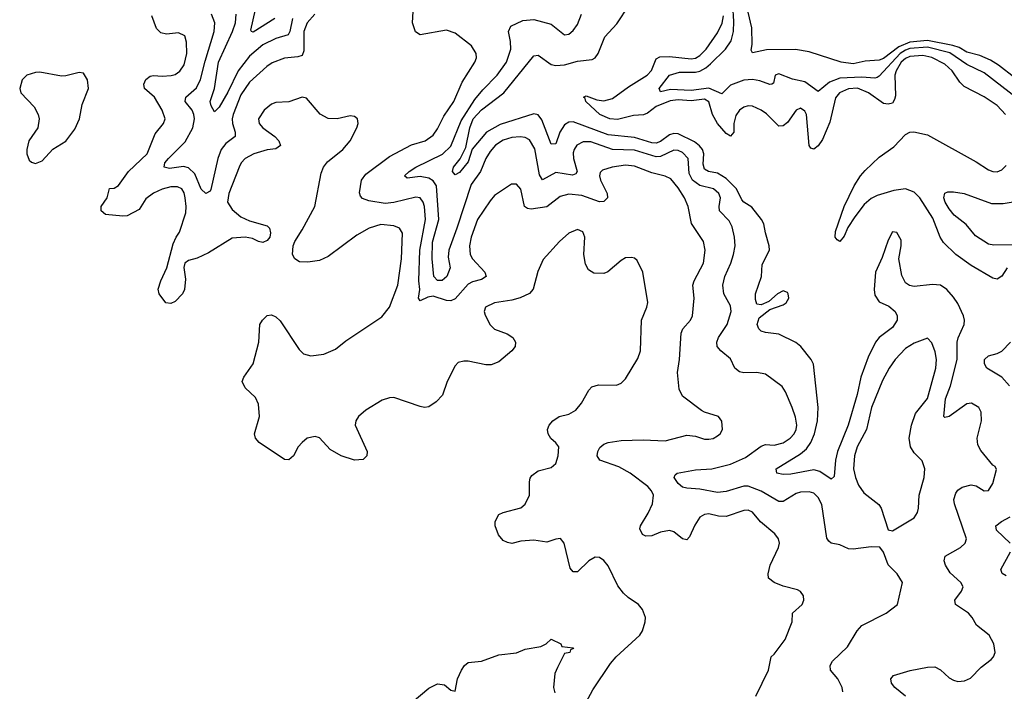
# Model space of a CAD drawing. Header units: inches. Extents: x 1649636 to 1815363, y 506543 to 641975.
# Tile 355 of 656: x 1695158 to 1699662, y 621893 to 624964. Entities that reach past the tile are written whole.
import ezdxf

# ---------------------------------------------------------------- set-up
doc = ezdxf.new("R2010")
doc.units = ezdxf.units.IN
doc.header["$MEASUREMENT"] = 0
doc.layers.add('B6692', color=7, linetype='Continuous')

msp = doc.modelspace()

# ---------------------------------------------------------------- linework, layer by layer
at = {"layer": 'B6692', "color": 5}
for points, elevation in [([(1699764.4, 624570), (1699570, 624721.7), (1699490, 624758.8), (1699412.1, 624812.1), (1699310, 624838.7), (1699230, 624831.8), (1699210, 624825.4), (1699185.5, 624810), (1699090, 624705.3), (1699079.8, 624700.2), (1699070, 624696.4), (1699010, 624700.6), (1698910, 624696.1), (1698861.7, 624678.3), (1698810, 624635.4), (1698750, 624679.2), (1698692.7, 624692.7), (1698630, 624715.8), (1698613.4, 624710), (1698605.8, 624674.1), (1698598.8, 624670), (1698590, 624668.1), (1698544.4, 624684.4), (1698510.6, 624690.6), (1698470, 624686.8), (1698410, 624665), (1698370, 624624.9), (1698310, 624651.6), (1698230, 624640.9), (1698135.1, 624644.9), (1698090, 624634), (1698083.5, 624650), (1698130.7, 624710), (1698175.7, 624724.3), (1698250, 624723.4), (1698270, 624728.4), (1698296.7, 624743.3), (1698318, 624762), (1698386.3, 624830), (1698412.4, 624867.6), (1698423.4, 624910), (1698424.2, 624955.8), (1698416, 625110)], 360), ([(1699210.4, 621870.4), (1699160.8, 621910), (1699146.2, 621930), (1699142.7, 621950), (1699154.6, 621965.4), (1699231.4, 621988.6), (1699310, 622002.4), (1699343.9, 622003.9), (1699370, 621991.4), (1699410, 621953.8), (1699430, 621943.2), (1699450, 621938), (1699480.1, 621939.9), (1699507.8, 621952.2), (1699556.4, 622003.6), (1699601.5, 622038.5), (1699612.6, 622050), (1699620.4, 622070), (1699614, 622110), (1699592.6, 622150), (1699534.6, 622194.6), (1699514.6, 622230), (1699497.7, 622250), (1699438.7, 622290), (1699435.7, 622310), (1699466.6, 622350), (1699473.1, 622370), (1699462.8, 622390), (1699414, 622434), (1699393.1, 622470), (1699387.2, 622490), (1699390.8, 622510), (1699462.2, 622550), (1699483.2, 622570), (1699489.1, 622590), (1699433.5, 622750), (1699431.7, 622770), (1699441, 622799), (1699450, 622812.2), (1699470, 622826), (1699510, 622836.2), (1699532.8, 622832.8), (1699570, 622809.2), (1699590, 622810.4), (1699610, 622842.4), (1699626.8, 622906.8), (1699620.2, 622920.2), (1699610, 622926.6), (1699553.9, 622993.9), (1699540.6, 623020.6), (1699538.4, 623050), (1699558.4, 623130), (1699555.4, 623170), (1699544.8, 623190), (1699511.3, 623210), (1699490, 623207.3), (1699410, 623149.3), (1699390, 623145.5), (1699385.5, 623150), (1699393.3, 623230), (1699416.3, 623290), (1699446.9, 623410), (1699446.7, 623490), (1699450.6, 623509.4), (1699478.6, 623570), (1699480.5, 623590), (1699476, 623610), (1699450, 623665.8), (1699430, 623694.6), (1699398.7, 623730), (1699370, 623749.9), (1699333.1, 623753.1), (1699250, 623744.1), (1699227.8, 623747.8), (1699210, 623761.1), (1699194, 623794), (1699179, 623870), (1699190.5, 623930), (1699190, 623955.1), (1699170, 623991.3), (1699150, 623994.7), (1699130, 623956.2), (1699102.7, 623877.3), (1699072.1, 623810), (1699066.1, 623730), (1699070, 623703.8), (1699090, 623673.8), (1699134.2, 623654.2), (1699162.7, 623630), (1699171.8, 623610), (1699171.7, 623590), (1699150, 623555.8), (1699090.2, 623510), (1699072.4, 623490), (1699038.8, 623421.2), (1699005.4, 623330), (1698988.8, 623250), (1698947.6, 623110), (1698899.5, 622990), (1698890.5, 622950), (1698884.5, 622875.5), (1698870, 622862.7), (1698818.6, 622898.6), (1698790, 622905.9), (1698686.1, 622886.1), (1698650, 622884.1), (1698620.9, 622890), (1698618, 622910), (1698730, 622978.3), (1698757.9, 623002.1), (1698777.3, 623030), (1698794.3, 623070), (1698807.9, 623130), (1698810.8, 623190), (1698789.2, 623389.2), (1698778.4, 623410), (1698732, 623470), (1698708.5, 623488.5), (1698630, 623525.7), (1698570, 623533.2), (1698550, 623539.8), (1698538.5, 623550), (1698531.9, 623570), (1698540, 623600), (1698590, 623639.3), (1698650, 623660.7), (1698663.5, 623670), (1698676.1, 623690), (1698673.3, 623710), (1698670, 623716), (1698650, 623723.5), (1698623.9, 623710), (1698584.7, 623675.3), (1698550, 623660.7), (1698530, 623663.7), (1698524.1, 623684.1), (1698524.6, 623710), (1698550.7, 623789.3), (1698555, 623845), (1698587.4, 623910), (1698586.6, 623930), (1698569.2, 623989.2), (1698562.5, 624030), (1698552, 624050), (1698507.4, 624107.4), (1698470, 624129.9), (1698460.8, 624140.8), (1698437, 624190), (1698390, 624238), (1698350, 624262.9), (1698309.7, 624270), (1698290, 624279.9), (1698283.8, 624303.8), (1698287.7, 624350), (1698281.5, 624370), (1698267.9, 624387.9), (1698244.9, 624404.9), (1698170, 624442.1), (1698150, 624444), (1698130, 624437.6), (1698090, 624407.5), (1698070, 624399.5), (1698050, 624400.7), (1697970, 624425.6), (1697850, 624438.1), (1697690, 624496.9), (1697670, 624495.7), (1697650, 624483.9), (1697629.3, 624450), (1697610, 624396.9), (1697590, 624394.7), (1697546.2, 624506.2), (1697530, 624528.7), (1697510, 624534.1), (1697355.7, 624484.3), (1697293.4, 624450), (1697227.3, 624372.7), (1697210, 624313.8), (1697170, 624264.8), (1697150, 624254.7), (1697137.8, 624270), (1697142.3, 624290), (1697172.4, 624327.6), (1697199.7, 624380.3), (1697217, 624470), (1697233, 624510), (1697270, 624551.8), (1697372.8, 624630), (1697510, 624799), (1697530, 624802.6), (1697590, 624759.4), (1697610, 624754.2), (1697650, 624757.9), (1697710, 624774.9), (1697777.3, 624782.7), (1697790, 624790.2), (1697804.1, 624810), (1697834.2, 624885.7), (1697890, 624944.9), (1697946, 625030)], 420), ([(1696509, 624990), (1696472.6, 624950), (1696457.6, 624910), (1696457.6, 624822.4), (1696450, 624800.8), (1696430, 624794.3), (1696370, 624788.6), (1696313.2, 624766.8), (1696288, 624750), (1696210, 624678.5), (1696170, 624620.7), (1696134.7, 624530), (1696130.1, 624510), (1696131.6, 624490), (1696144.3, 624450), (1696143.5, 624430), (1696101.4, 624398.6), (1696079.6, 624370), (1696064.4, 624330), (1696032.8, 624187.2), (1696030, 624180.4), (1696010, 624169.1), (1695988.7, 624188.7), (1695959.1, 624259.1), (1695930, 624286.7), (1695907.7, 624292.3), (1695843.5, 624283.5), (1695818.5, 624290), (1695822.8, 624310), (1695838.6, 624330), (1695915.2, 624404.8), (1695949.9, 624470), (1695957.3, 624510), (1695955.5, 624530), (1695947, 624550), (1695914.6, 624590), (1695918.5, 624610), (1695966.9, 624653.1), (1695985.8, 624690), (1696006.2, 624773.8), (1696047.9, 624910), (1696050.4, 624950), (1696036.1, 624990)], 460), ([(1696405.9, 624970), (1696394.4, 624910), (1696385.8, 624894.2), (1696330, 624878.3), (1696271.1, 624848.9), (1696210, 624797.5), (1696157.9, 624730), (1696110, 624632.1), (1696070, 624564.2), (1696050, 624542.4), (1696034.2, 624570), (1696029.4, 624590), (1696049.2, 624650), (1696068.2, 624770), (1696131.4, 624910), (1696144.8, 624950), (1696148.9, 624988.9)], 440), ([(1696325.4, 624970), (1696226.9, 624906.9), (1696218, 624910), (1696216.2, 624916.2), (1696237.1, 625010)], 420), ([(1698525.3, 621870), (1698582.9, 621990), (1698596, 622050), (1698610, 622062), (1698660.3, 622130), (1698691.1, 622210), (1698693.6, 622250), (1698738, 622290), (1698744.5, 622310), (1698743.7, 622330), (1698729.6, 622349.6), (1698716.3, 622356.3), (1698650, 622373.3), (1698609.3, 622390), (1698583.6, 622410), (1698582, 622430), (1698591.1, 622470), (1698629.7, 622550), (1698634, 622570), (1698629.7, 622589.7), (1698612.7, 622612.7), (1698547, 622667), (1698510, 622711.9), (1698490, 622721.2), (1698470, 622719.8), (1698390, 622692.6), (1698354.3, 622694.3), (1698310, 622705), (1698290, 622701.8), (1698270, 622688.5), (1698246.9, 622653.1), (1698221.6, 622598.4), (1698210, 622585.1), (1698190, 622589.7), (1698150, 622622.5), (1698130, 622628.3), (1698090, 622619.9), (1698050, 622604), (1698022.5, 622602.5), (1698006.6, 622610), (1697995.2, 622635.2), (1697997.2, 622650), (1698033, 622707), (1698053.2, 622750), (1698057, 622790), (1698048.9, 622810), (1698030.8, 622830), (1697950, 622890.5), (1697899.3, 622919.3), (1697811.5, 622950), (1697800.3, 622970), (1697802.8, 622990), (1697811.6, 623008.4), (1697830, 623023.6), (1697849.8, 623030.2), (1697910, 623039.2), (1698010, 623042.8), (1698110, 623037.5), (1698210, 623063.9), (1698250, 623059.5), (1698290, 623045.3), (1698310, 623046), (1698330, 623049.2), (1698350, 623060.3), (1698362.4, 623070), (1698372.4, 623090), (1698370, 623128.7), (1698355.1, 623150), (1698290, 623169.6), (1698277.6, 623177.6), (1698190, 623242.6), (1698174.7, 623274.7), (1698166.6, 623350), (1698176.8, 623410), (1698183.2, 623530), (1698192, 623550), (1698227.3, 623590), (1698235.1, 623610), (1698242.9, 623690), (1698237.5, 623750), (1698242.9, 623770), (1698286.8, 623850), (1698293.9, 623910), (1698286, 623950), (1698231.7, 624031.7), (1698215.2, 624110), (1698199, 624150), (1698170, 624195.2), (1698136, 624236), (1698110, 624249.2), (1698050, 624263.6), (1697970, 624294), (1697930, 624299.2), (1697868, 624290), (1697823.8, 624276.2), (1697814.1, 624265.9), (1697810.1, 624250), (1697815.1, 624230), (1697845.8, 624170), (1697846.6, 624150), (1697830, 624132.2), (1697810, 624131.6), (1697730, 624159.9), (1697670, 624166.8), (1697630, 624155.5), (1697570, 624107.9), (1697497.7, 624097.7), (1697480.9, 624100.9), (1697467.9, 624110), (1697449.8, 624189.8), (1697430, 624211.8), (1697407.6, 624212.4), (1697330, 624159.8), (1697310, 624136), (1697252.9, 624050), (1697222.7, 623970), (1697215.1, 623930), (1697219.3, 623890), (1697230.1, 623870), (1697285.5, 623810), (1697292.2, 623790), (1697270, 623776.5), (1697230, 623765.6), (1697210, 623754), (1697150, 623687), (1697130, 623678.4), (1697110, 623679.5), (1697050, 623699.3), (1697025.3, 623694.7), (1696990, 623678), (1696982, 623690), (1696988.8, 623730), (1696983.6, 623770), (1696989.3, 623910), (1697014.7, 624050), (1697009.9, 624109.9), (1697003.8, 624130), (1696990, 624149.8), (1696970, 624152.8), (1696870, 624128.5), (1696830, 624124), (1696755.5, 624135.5), (1696726, 624146), (1696716.8, 624156.8), (1696712.2, 624172.2), (1696722, 624230), (1696741.6, 624258.4), (1696850, 624338.4), (1696950, 624391.6), (1697012.6, 624410), (1697050, 624435.6), (1697070, 624465.3), (1697097.7, 624522.3), (1697143.7, 624590), (1697182.2, 624677.8), (1697240.3, 624770), (1697247.6, 624790), (1697246.2, 624810), (1697224.6, 624844.6), (1697150, 624902.2), (1697110, 624916.8), (1696990, 624894.5), (1696968.2, 624908.2), (1696955.6, 624950), (1696958.4, 625001.6)], 460), ([(1698923.6, 621890), (1698920.7, 621910), (1698900.7, 621950), (1698867.1, 621990), (1698865.7, 622010), (1698875.6, 622030), (1698944.4, 622095.6), (1698989.7, 622170), (1699010, 622193.4), (1699121.2, 622250), (1699173.2, 622290), (1699196, 622390), (1699172.3, 622430), (1699131.2, 622471.2), (1699110, 622529), (1699092.3, 622552.3), (1699052.8, 622552.8), (1698970, 622542.6), (1698950, 622544.6), (1698910, 622562.2), (1698870, 622570.8), (1698858.8, 622578.8), (1698850, 622593.2), (1698826.8, 622746.8), (1698810, 622778.8), (1698790, 622798.3), (1698770, 622805.7), (1698730, 622803.6), (1698710, 622797.4), (1698650, 622761.1), (1698630, 622760.7), (1698550, 622808.6), (1698490, 622831), (1698470, 622831.1), (1698390, 622805.9), (1698350, 622801.3), (1698270, 622817.3), (1698210, 622821.1), (1698190, 622826.6), (1698170, 622843.1), (1698152.6, 622870), (1698156.6, 622883.4), (1698165.2, 622890), (1698250, 622906.3), (1698324.5, 622910), (1698410, 622931.6), (1698478.8, 622961.2), (1698550, 623014.5), (1698570, 623020.9), (1698610, 623018.1), (1698650, 623029.5), (1698682.4, 623050), (1698701.4, 623070), (1698710.5, 623090), (1698712.7, 623110), (1698707.1, 623147.1), (1698692.2, 623190), (1698661.9, 623261.9), (1698646.1, 623286.1), (1698570, 623343.1), (1698530, 623350.8), (1698470, 623348.9), (1698450, 623353.7), (1698429.8, 623369.8), (1698410, 623413.7), (1698364.8, 623450), (1698348.9, 623470), (1698346.6, 623490), (1698354.5, 623510), (1698394.6, 623570), (1698412.8, 623630), (1698410, 623656.2), (1698378.5, 623710), (1698373.8, 623750), (1698383, 623790), (1698411.8, 623850), (1698423.9, 623890), (1698431.2, 623930), (1698428, 623970), (1698416.6, 624016.6), (1698404, 624044), (1698359.9, 624090), (1698358, 624110), (1698364, 624150), (1698356.5, 624170), (1698331.9, 624190), (1698270, 624206), (1698235.1, 624230), (1698220.7, 624260.7), (1698215.9, 624330), (1698190, 624356.4), (1698170, 624366), (1698150, 624367.7), (1698090, 624338.9), (1698070, 624336.2), (1697970, 624367.7), (1697870, 624370.3), (1697770, 624405.7), (1697735.1, 624404.9), (1697707.2, 624390), (1697694, 624370), (1697690, 624354.5), (1697691, 624330), (1697707.6, 624270), (1697701.5, 624258.5), (1697686.7, 624253.3), (1697610, 624265.3), (1697550, 624231.6), (1697535.2, 624255.2), (1697513.9, 624373.9), (1697490, 624414.6), (1697470, 624425), (1697447.7, 624427.7), (1697410, 624425), (1697370, 624413.5), (1697334.4, 624390), (1697310, 624361), (1697290, 624328.7), (1697266.8, 624270), (1697223.3, 624210), (1697158, 624010), (1697120.5, 623910), (1697117.4, 623877.4), (1697126.6, 623830), (1697112.6, 623790), (1697090, 623770.7), (1697070, 623770.7), (1697052.2, 623790), (1697044.4, 623870), (1697046.4, 623946.4), (1697075.3, 624050), (1697064.3, 624204.3), (1697050, 624227.7), (1697030, 624239.3), (1696990, 624246.6), (1696930, 624238.7), (1696918.7, 624250), (1696939.7, 624270), (1696971, 624290), (1697091.5, 624348.5), (1697130, 624385.7), (1697178.2, 624501.8), (1697240.1, 624599.9), (1697276, 624644), (1697342.3, 624710), (1697384.6, 624770), (1697404.7, 624830), (1697404, 624864), (1697394, 624910), (1697405.3, 624934.7), (1697460, 624960), (1697510, 624964.8), (1697590, 624944.2), (1697650, 624894.4), (1697670, 624897.6), (1697690, 624914.4), (1697710, 624942.4), (1697727.7, 624990)], 440), ([(1699710, 624697.8), (1699635.8, 624755.8), (1699598.4, 624778.4), (1699550, 624800.7), (1699490, 624815.2), (1699456.2, 624836.2), (1699426.2, 624846.2), (1699310, 624868.5), (1699230, 624862), (1699180.2, 624839.9), (1699110, 624786.7), (1699090, 624779.7), (1699025.6, 624774.4), (1698970, 624763), (1698915.1, 624770), (1698770, 624817.6), (1698707.3, 624827.3), (1698574.1, 624825.9), (1698510, 624813.2), (1698504.4, 624824.4), (1698509.1, 624850.9), (1698507.1, 624927.1), (1698490, 624999)], 340), ([(1697750, 621842.8), (1697780.6, 621899.4), (1697860.5, 622019.5), (1697886, 622050), (1697994.5, 622150), (1698006.6, 622170), (1698019.3, 622210), (1698021.2, 622230), (1698006.8, 622266.8), (1697989, 622290), (1697941, 622321), (1697920.8, 622340.8), (1697894.6, 622374.6), (1697850, 622467), (1697830, 622491.6), (1697810, 622504.2), (1697790, 622505.6), (1697762, 622490), (1697710, 622439.3), (1697690, 622439), (1697676.5, 622456.5), (1697649, 622570), (1697631.7, 622591.7), (1697610, 622589), (1697570, 622575.1), (1697510, 622583.6), (1697450, 622579.5), (1697410, 622569.4), (1697390, 622572.7), (1697370, 622582.7), (1697347.9, 622607.9), (1697332.7, 622650), (1697333.2, 622670), (1697350, 622701), (1697369.5, 622710.5), (1697450, 622732.2), (1697470.7, 622749.3), (1697489.8, 622790), (1697489.7, 622850.3), (1697492.9, 622867.1), (1697501.1, 622878.9), (1697530, 622900.5), (1697590, 622915.5), (1697610, 622934.8), (1697621.3, 622970), (1697623.6, 623010), (1697610, 623029.4), (1697588.1, 623048.1), (1697575.6, 623070), (1697573, 623090), (1697579.7, 623110), (1697596.3, 623130), (1697626.6, 623150), (1697670, 623159.7), (1697701.6, 623178.4), (1697728.7, 623210), (1697762, 623270), (1697775.6, 623284.4), (1697806.4, 623293.6), (1697887.5, 623292.5), (1697910, 623302), (1697930, 623321.6), (1697985.5, 623414.5), (1697998.6, 623450), (1698003.2, 623590), (1698027.4, 623650), (1698030.7, 623670.7), (1698008.9, 623808.9), (1697982.3, 623862.2), (1697970, 623873.6), (1697956.9, 623876.9), (1697930, 623874.3), (1697910, 623863.5), (1697849, 623811), (1697830, 623803.5), (1697785.1, 623805.1), (1697760.3, 623820.3), (1697746.1, 623846.1), (1697738.2, 623890), (1697742.8, 623970), (1697734, 623994), (1697710, 624005.3), (1697670, 623987.9), (1697627.2, 623950), (1697553.2, 623866.8), (1697527.8, 623812.2), (1697507.7, 623732.3), (1697490, 623712.4), (1697448.1, 623691.9), (1697410, 623680.8), (1697330, 623669.8), (1697288.9, 623650), (1697283.2, 623630), (1697287.4, 623612.6), (1697310, 623568.8), (1697330, 623548.4), (1697388.3, 623528.2), (1697414.4, 623510), (1697425.6, 623490), (1697424.7, 623470), (1697410.1, 623449.9), (1697350, 623399.4), (1697315, 623385), (1697290, 623385.7), (1697210, 623402.3), (1697190, 623403.2), (1697163.9, 623396.1), (1697150, 623381.6), (1697113.7, 623310), (1697092.3, 623247.7), (1697063.4, 623216.6), (1697030, 623193.2), (1697010, 623190.6), (1696990, 623195.8), (1696870, 623236.1), (1696850, 623234.7), (1696816.6, 623223.4), (1696740.9, 623179.1), (1696707.6, 623150), (1696695.6, 623130), (1696692.7, 623110), (1696747.4, 622990), (1696746.7, 622970), (1696730, 622953.3), (1696690, 622949.8), (1696629.4, 622969.4), (1696579.1, 622999.1), (1696530, 623052.2), (1696510, 623058), (1696473.4, 623050), (1696450, 623031), (1696432.7, 623010), (1696410, 622969.5), (1696390, 622951.6), (1696370, 622952.8), (1696254, 623030), (1696237.4, 623050), (1696232.4, 623070), (1696254.6, 623150), (1696250, 623206), (1696236.2, 623236.2), (1696190, 623280.9), (1696176.2, 623310), (1696183.6, 623330), (1696226.6, 623390), (1696252.3, 623490), (1696257.2, 623570), (1696269, 623590), (1696290, 623610.8), (1696310, 623614.8), (1696330, 623606), (1696350, 623586.8), (1696436, 623456), (1696456.2, 623436.2), (1696490, 623427), (1696550, 623435), (1696602.1, 623457.9), (1696650, 623495.2), (1696815.4, 623604.6), (1696850.3, 623649.7), (1696888.6, 623750), (1696904.2, 623870), (1696908.6, 623988.6), (1696895.1, 624010), (1696870, 624022), (1696810, 624027.8), (1696756.4, 624010), (1696700.9, 623979.1), (1696570, 623880.5), (1696530, 623863.5), (1696475.9, 623855.9), (1696437.5, 623857.5), (1696417.2, 623870), (1696406.6, 623890), (1696409.3, 623930), (1696416.2, 623950), (1696450, 624003), (1696507.7, 624110), (1696537.4, 624262.6), (1696548.5, 624290), (1696566.5, 624313.5), (1696635.6, 624370), (1696670, 624410.4), (1696701.1, 624470), (1696706, 624490), (1696703.7, 624510), (1696690, 624522), (1696670, 624524.2), (1696610, 624511.2), (1696570, 624513), (1696532.3, 624532.3), (1696470, 624605.2), (1696450, 624609.4), (1696390, 624587.8), (1696330, 624586), (1696310, 624578), (1696275.8, 624550), (1696250.3, 624510), (1696253.1, 624490), (1696270.4, 624470), (1696325.3, 624430), (1696343.8, 624410), (1696351.9, 624388.1), (1696330, 624374), (1696290, 624368.9), (1696230, 624350.5), (1696189.2, 624330), (1696171.9, 624310), (1696162.1, 624290), (1696114.4, 624170), (1696109, 624130), (1696130, 624096.1), (1696170, 624062.3), (1696210, 624044.4), (1696290, 624021), (1696301, 624010), (1696306, 623990), (1696302.8, 623970), (1696290, 623954), (1696270, 623945.2), (1696250, 623949.3), (1696222.9, 623962.9), (1696189.8, 623969.8), (1696130, 623965.7), (1696022.2, 623897.8), (1695970, 623873.7), (1695930, 623862.7), (1695913.4, 623850), (1695909.2, 623830.8), (1695916.8, 623776.8), (1695911.6, 623730), (1695902.8, 623710), (1695870, 623675.1), (1695850, 623666.4), (1695827, 623670), (1695796.2, 623710), (1695792, 623732), (1695803.1, 623770), (1695831.7, 623830), (1695860.7, 623939.3), (1695874, 623970), (1695890, 623992.2), (1695918.7, 624081.3), (1695920.4, 624110), (1695914.9, 624150), (1695910, 624172.6), (1695899.4, 624190), (1695880, 624200), (1695850, 624199.6), (1695810, 624188.4), (1695769.7, 624170.3), (1695735.2, 624144.8), (1695704.1, 624095.9), (1695650, 624067.8), (1695630, 624065.2), (1695550, 624072.7), (1695530.8, 624090), (1695531.6, 624110), (1695558.4, 624150), (1695568.5, 624191.5), (1695590, 624193.8), (1695610, 624206.5), (1695655.9, 624270), (1695741.3, 624350), (1695778.5, 624441.5), (1695816.4, 624490), (1695823.5, 624510), (1695810.7, 624550), (1695774.4, 624610), (1695729.2, 624649.2), (1695726.8, 624670), (1695735.5, 624690), (1695754.5, 624705.5), (1695770, 624709.4), (1695810, 624705.8), (1695851.6, 624708.4), (1695870, 624713.7), (1695891.3, 624728.7), (1695910, 624757), (1695923.4, 624810), (1695921.2, 624861.2), (1695913.1, 624890), (1695884.2, 624904.2), (1695830, 624898.3), (1695803.9, 624903.9), (1695784.2, 624924.2), (1695762, 624982)], 480), ([(1699666.8, 624530), (1699630, 624572), (1699570, 624611.3), (1699479, 624659), (1699458.8, 624678.8), (1699422.9, 624730), (1699390, 624760.1), (1699330, 624791.6), (1699290, 624800.6), (1699230, 624795.4), (1699210, 624787.4), (1699189.8, 624770), (1699167.4, 624730), (1699161.7, 624710), (1699163.7, 624616.3), (1699160.4, 624599.6), (1699150, 624583), (1699130, 624578.2), (1699110, 624581.5), (1699041.3, 624630), (1698990.9, 624650.9), (1698950, 624647.9), (1698907.7, 624630), (1698890, 624607.2), (1698864, 624496), (1698830, 624416.1), (1698810, 624387.1), (1698790, 624372.4), (1698776.3, 624376.3), (1698769.1, 624389.1), (1698757.1, 624530), (1698750, 624545.3), (1698730, 624559), (1698710, 624550.8), (1698670, 624494.2), (1698650, 624478.5), (1698630, 624477.1), (1698573.9, 624533.9), (1698550, 624550.7), (1698510, 624568), (1698490, 624569.8), (1698470, 624563.7), (1698450, 624550.7), (1698433.3, 624526.7), (1698425.1, 624490), (1698425.5, 624450), (1698410, 624431.6), (1698390, 624443.2), (1698350, 624490), (1698326.7, 624530), (1698310, 624589), (1698290, 624601.4), (1698230, 624592.6), (1698170, 624598.3), (1698133.2, 624593.2), (1698070, 624567.6), (1698030, 624537), (1698011.2, 624528.8), (1697966.6, 624526.6), (1697892.8, 624507.2), (1697858.2, 624510), (1697811.3, 624530), (1697748.3, 624590), (1697744.4, 624604.4), (1697736.8, 624610), (1697750, 624616.6), (1697798.1, 624598.1), (1697830, 624593.1), (1697870, 624603.6), (1697943.1, 624656.9), (1698029, 624711), (1698047.6, 624732.4), (1698070, 624785), (1698085.7, 624794.3), (1698130, 624795.1), (1698230, 624785), (1698250, 624788.9), (1698270, 624800.1), (1698297.6, 624830), (1698350, 624904.1), (1698371.4, 624948.6), (1698378.2, 624981.8)], 380), ([(1699675.8, 623830), (1699650, 623791.3), (1699630, 623778), (1699610, 623781.8), (1699510, 623839.9), (1699440.8, 623890), (1699384.5, 623944.5), (1699369.2, 623969.2), (1699335.8, 624055.8), (1699275.6, 624150), (1699250, 624175.4), (1699210, 624190.5), (1699156.3, 624183.7), (1699079.8, 624160.2), (1699053.4, 624146.6), (1699021.5, 624118.5), (1698977.7, 624062.3), (1698946.9, 624013.1), (1698930, 623974.7), (1698910, 623949.7), (1698896.9, 623956.9), (1698888.4, 623970), (1698890, 623994.8), (1698930, 624110.4), (1698975.8, 624204.2), (1699004.5, 624250), (1699024.8, 624275.2), (1699090, 624335.9), (1699157.3, 624382.7), (1699210, 624439.3), (1699229.7, 624450.3), (1699248.3, 624451.7), (1699310, 624437.2), (1699533.7, 624313.7), (1699590, 624276.9), (1699610, 624269.2), (1699630, 624269.1), (1699650, 624277.4), (1699670, 624297)], 380), ([(1699710, 623934), (1699613.6, 623933.6), (1699590, 623938), (1699530, 623976.4), (1699487.1, 624027.1), (1699432.8, 624070), (1699410, 624099.7), (1699391.3, 624130), (1699385.4, 624150), (1699389.7, 624170.3), (1699403.5, 624176.5), (1699430, 624177.6), (1699478, 624170), (1699603.4, 624123.4), (1699656.4, 624123.6), (1699750, 624138.8)], 360), ([(1699686.5, 623290), (1699650.3, 623330), (1699582.5, 623370), (1699570.7, 623390), (1699570.9, 623410), (1699590, 623426.3), (1699630, 623437.4), (1699651.1, 623448.9), (1699690, 623489.1)], 380), ([(1699688.7, 622570), (1699626.7, 622630), (1699623.4, 622650), (1699649.9, 622670), (1699689.4, 622690.6)], 380), ([(1699670, 622421.3), (1699651.9, 622431.9), (1699645.6, 622450), (1699689.9, 622530)], 380), ([(1696944, 621836), (1697030, 621906.8), (1697070, 621926.8), (1697102, 621922), (1697130, 621898), (1697150, 621894), (1697160.9, 621950), (1697178.4, 621990), (1697192.3, 622010), (1697210, 622023.8), (1697270, 622030.4), (1697350, 622059.5), (1697430, 622068.7), (1697470, 622086), (1697542, 622098), (1697566, 622110), (1697590, 622131.3), (1697634, 622110), (1697638, 622098), (1697690, 622092), (1697691.6, 622088.4), (1697678, 622082), (1697674, 622070), (1697650, 622066), (1697617.7, 622002.3), (1697606.3, 621973.7), (1697600.4, 621910), (1697606.4, 621886.4)], 480)]:
    msp.add_lwpolyline(points, dxfattribs=dict(at, elevation=elevation))
for points, elevation in [([(1695250, 624724), (1695230, 624722.6), (1695190.7, 624710), (1695170, 624689.3), (1695158.3, 624650), (1695163.6, 624630), (1695225.1, 624565.1), (1695243.1, 624530), (1695247.7, 624510), (1695242, 624470), (1695200.1, 624410), (1695190.9, 624370), (1695191, 624350), (1695202.3, 624322.3), (1695211.9, 624311.9), (1695230, 624306.7), (1695260.9, 624319.1), (1695310, 624372), (1695370, 624408.5), (1695410, 624463.5), (1695431.4, 624510), (1695443.3, 624576.7), (1695472.4, 624650), (1695468.9, 624688.9), (1695450, 624718.9), (1695430, 624723.1), (1695370, 624706.9), (1695350, 624706.6)], 520), ([(1699310, 623507), (1699250, 623484.8), (1699210, 623459.8), (1699163.5, 623410), (1699135.5, 623370), (1699105.5, 623314.5), (1699054.3, 623190), (1699031.3, 623090), (1698989.2, 623010), (1698976.9, 622970), (1698972.7, 622910), (1698981.5, 622870), (1698995.5, 622835.5), (1699019.8, 622799.8), (1699087.7, 622747.7), (1699098.9, 622730), (1699130, 622631.3), (1699150, 622627.3), (1699250, 622685.5), (1699265.1, 622710), (1699269.7, 622730), (1699272.5, 622790), (1699295.1, 622870), (1699298, 622910), (1699286.7, 622946.7), (1699250, 622983.6), (1699233.5, 623010), (1699226.3, 623050), (1699238.1, 623110), (1699256.1, 623163.9), (1699310, 623232.4), (1699348.4, 623370), (1699351.2, 623410), (1699345.6, 623445.6), (1699330, 623487)], 440)]:
    msp.add_lwpolyline(points, close=True, dxfattribs=dict(at, elevation=elevation))

doc.saveas('drawing.dxf')
